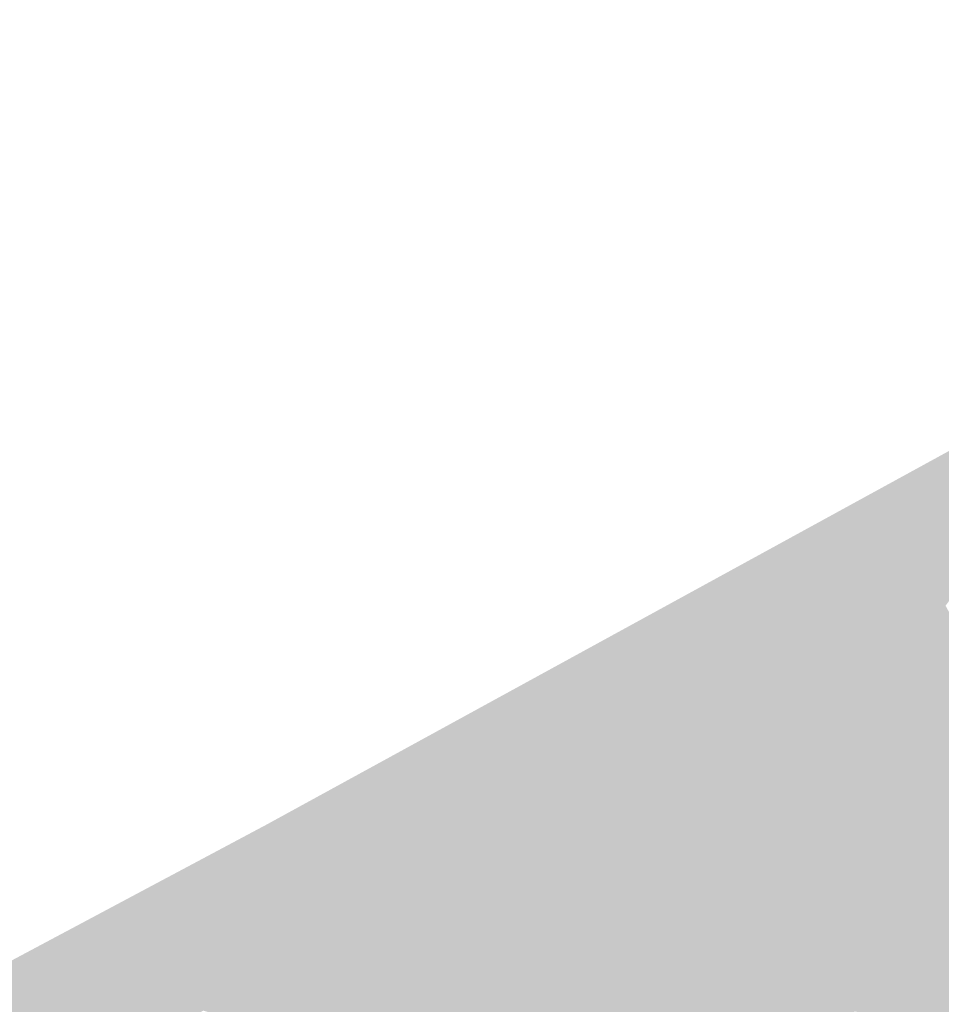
# Model space of a CAD drawing. Header units: metres. Extents: x 164696 to 183842, y 382615 to 387356.
# Tile 878 of 1056: x 182740.96 to 182743.6, y 386667.8 to 386670.61. Entities that reach past the tile are written whole.
import ezdxf

# ---------------------------------------------------------------- set-up
doc = ezdxf.new("R2010")
doc.units = ezdxf.units.M
doc.layers.add('C3D-SURFACE_TINSURFACE', color=7, linetype='Continuous')

msp = doc.modelspace()

# ---------------------------------------------------------------- linework, layer by layer
at = {"layer": 'C3D-SURFACE_TINSURFACE', "color": 11, "linetype": 'Continuous', "lineweight": -3, "true_color": 0xff8585}
for points in [[(182745.8742, 386670.6127), (182741.666, 386668.3094), (182744.1352, 386669.6404)], [(182743.0884, 386668.6519), (182744.1352, 386669.6404), (182741.666, 386668.3094)], [(182743.0884, 386668.6519), (182743.1257, 386668.6721), (182744.1352, 386669.6404)], [(182743.1257, 386668.6721), (182743.1629, 386668.6923), (182744.1352, 386669.6404)], [(182744.1352, 386669.6404), (182743.1629, 386668.6923), (182743.2002, 386668.7126)], [(182744.1352, 386669.6404), (182743.2002, 386668.7126), (182743.2375, 386668.7328)], [(182744.1352, 386669.6404), (182743.2375, 386668.7328), (182743.2748, 386668.753)], [(182744.1352, 386669.6404), (182743.2748, 386668.753), (182743.3492, 386668.7946)], [(182743.3865, 386668.8148), (182744.1352, 386669.6404), (182743.3492, 386668.7946)], [(182743.3865, 386668.8148), (182743.4238, 386668.8351), (182744.1352, 386669.6404)], [(182744.1352, 386669.6404), (182743.4238, 386668.8351), (182743.461, 386668.8553)], [(182743.4983, 386668.8755), (182744.1352, 386669.6404), (182743.461, 386668.8553)], [(182743.5356, 386668.8958), (182744.1352, 386669.6404), (182743.4983, 386668.8755)], [(182743.5356, 386668.8958), (182743.5729, 386668.916), (182744.1352, 386669.6404)], [(182743.5729, 386668.916), (182743.6101, 386668.9362), (182744.1352, 386669.6404)], [(182744.1394, 386667.9568), (182743.6101, 386668.9362), (182743.5729, 386668.916)], [(182744.0648, 386667.9163), (182743.5356, 386668.8958), (182743.4983, 386668.8755)], [(182744.1021, 386667.9365), (182743.5729, 386668.916), (182743.5356, 386668.8958)], [(182744.1021, 386667.9365), (182743.5356, 386668.8958), (182744.0648, 386667.9163)], [(182744.1021, 386667.9365), (182744.1394, 386667.9568), (182743.5729, 386668.916)], [(182744.0275, 386667.8961), (182743.4983, 386668.8755), (182743.461, 386668.8553)], [(182744.0648, 386667.9163), (182743.4983, 386668.8755), (182744.0275, 386667.8961)], [(182743.9903, 386667.8758), (182743.461, 386668.8553), (182743.4238, 386668.8351)], [(182744.0275, 386667.8961), (182743.461, 386668.8553), (182743.9903, 386667.8758)], [(182743.3865, 386668.8148), (182743.1594, 386668.1292), (182743.4238, 386668.8351)], [(182743.953, 386667.8556), (182743.4238, 386668.8351), (182743.1594, 386668.1292)], [(182743.3865, 386668.8148), (182743.3492, 386668.7946), (182743.1594, 386668.1292)], [(182743.9903, 386667.8758), (182743.4238, 386668.8351), (182743.953, 386667.8556)], [(182743.3492, 386668.7946), (182743.312, 386668.7733), (182743.1594, 386668.1292)], [(182743.2748, 386668.753), (182743.312, 386668.7733), (182743.3492, 386668.7946)], [(182743.2748, 386668.753), (182743.1594, 386668.1292), (182743.312, 386668.7733)], [(182743.2748, 386668.753), (182743.2375, 386668.7328), (182743.1594, 386668.1292)], [(182743.2375, 386668.7328), (182743.2002, 386668.7126), (182743.1594, 386668.1292)], [(182743.1173, 386668.1634), (182743.2002, 386668.7126), (182743.1629, 386668.6923)], [(182743.1173, 386668.1634), (182743.1594, 386668.1292), (182743.2002, 386668.7126)], [(182743.1257, 386668.6721), (182743.0884, 386668.6519), (182743.1173, 386668.1634)], [(182743.1257, 386668.6721), (182743.1173, 386668.1634), (182743.1629, 386668.6923)], [(182743.0511, 386668.6317), (182743.0884, 386668.6519), (182741.666, 386668.3094)], [(182743.0884, 386668.6519), (182743.0511, 386668.6317), (182743.1173, 386668.1634)], [(182743.0139, 386668.6114), (182743.0511, 386668.6317), (182741.666, 386668.3094)], [(182743.0139, 386668.6114), (182741.666, 386668.3094), (182742.9766, 386668.5912)], [(182743.0139, 386668.6114), (182742.9766, 386668.5912), (182743.1173, 386668.1634)], [(182743.0511, 386668.6317), (182743.0139, 386668.6114), (182743.1173, 386668.1634)], [(182742.9394, 386668.571), (182742.9766, 386668.5912), (182741.666, 386668.3094)], [(182742.9394, 386668.571), (182743.1173, 386668.1634), (182742.9766, 386668.5912)], [(182742.9394, 386668.571), (182741.666, 386668.3094), (182742.8648, 386668.5294)], [(182742.9394, 386668.571), (182742.8648, 386668.5294), (182742.9021, 386668.5496)], [(182742.9394, 386668.571), (182742.9021, 386668.5496), (182743.1173, 386668.1634)], [(182741.666, 386668.3094), (182742.8276, 386668.5092), (182742.8648, 386668.5294)], [(182743.1173, 386668.1634), (182742.8648, 386668.5294), (182742.8276, 386668.5092)], [(182742.8648, 386668.5294), (182743.1173, 386668.1634), (182742.9021, 386668.5496)], [(182742.7903, 386668.4889), (182742.8276, 386668.5092), (182741.666, 386668.3094)], [(182742.7903, 386668.4889), (182743.1173, 386668.1634), (182742.8276, 386668.5092)], [(182742.7903, 386668.4889), (182741.666, 386668.3094), (182742.753, 386668.4687)], [(182742.7903, 386668.4889), (182742.753, 386668.4687), (182743.1173, 386668.1634)], [(182741.666, 386668.3094), (182742.7158, 386668.4485), (182742.753, 386668.4687)], [(182742.6785, 386668.4282), (182742.7158, 386668.4485), (182741.666, 386668.3094)], [(182742.6785, 386668.4282), (182743.1173, 386668.1634), (182742.7158, 386668.4485)], [(182742.7158, 386668.4485), (182743.1173, 386668.1634), (182742.753, 386668.4687)], [(182742.6413, 386668.408), (182742.6785, 386668.4282), (182741.666, 386668.3094)], [(182742.6413, 386668.408), (182743.1173, 386668.1634), (182742.6785, 386668.4282)], [(182742.604, 386668.3878), (182742.6413, 386668.408), (182741.666, 386668.3094)], [(182742.5667, 386668.3676), (182742.604, 386668.3878), (182741.666, 386668.3094)], [(182742.5667, 386668.3676), (182743.1173, 386668.1634), (182742.604, 386668.3878)], [(182742.604, 386668.3878), (182743.1173, 386668.1634), (182742.6413, 386668.408)], [(182742.5295, 386668.3462), (182742.5667, 386668.3676), (182741.666, 386668.3094)], [(182742.5295, 386668.3462), (182743.1173, 386668.1634), (182742.5667, 386668.3676)], [(182742.4922, 386668.326), (182742.5295, 386668.3462), (182741.666, 386668.3094)], [(182742.4922, 386668.326), (182743.1173, 386668.1634), (182742.5295, 386668.3462)], [(182737.3233, 386665.9592), (182741.666, 386668.3094), (182735.8681, 386665.2194)], [(182737.3233, 386665.9592), (182740.1034, 386667.4182), (182741.666, 386668.3094)], [(182740.1034, 386667.4182), (182741.1565, 386667.6791), (182741.666, 386668.3094)], [(182741.666, 386668.3094), (182741.1868, 386667.6956), (182741.0902, 386667.5615)], [(182741.666, 386668.3094), (182741.0902, 386667.5615), (182741.1135, 386667.5741)], [(182741.666, 386668.3094), (182741.1135, 386667.5741), (182741.1507, 386667.5944)], [(182741.666, 386668.3094), (182741.1507, 386667.5944), (182741.188, 386667.6146)], [(182741.666, 386668.3094), (182741.1565, 386667.6791), (182741.1868, 386667.6956)], [(182741.666, 386668.3094), (182741.188, 386667.6146), (182741.2253, 386667.6348)], [(182741.666, 386668.3094), (182741.2253, 386667.6348), (182741.2625, 386667.6551)], [(182741.666, 386668.3094), (182741.2625, 386667.6551), (182741.2997, 386667.6753)], [(182741.666, 386668.3094), (182741.2997, 386667.6753), (182741.337, 386667.6966)], [(182741.3743, 386667.7169), (182741.666, 386668.3094), (182741.337, 386667.6966)], [(182741.3743, 386667.7169), (182741.4116, 386667.7371), (182741.666, 386668.3094)], [(182741.666, 386668.3094), (182741.4116, 386667.7371), (182741.4488, 386667.7573)], [(182741.666, 386668.3094), (182741.4488, 386667.7573), (182741.4861, 386667.7776)], [(182741.5234, 386667.7978), (182741.666, 386668.3094), (182741.4861, 386667.7776)], [(182741.5234, 386667.7978), (182741.685, 386668.27), (182741.666, 386668.3094)], [(182742.4922, 386668.326), (182741.666, 386668.3094), (182742.4549, 386668.3058)], [(182741.666, 386668.3094), (182741.685, 386668.27), (182742.1568, 386668.1439)], [(182742.1941, 386668.1641), (182741.666, 386668.3094), (182742.1568, 386668.1439)], [(182742.1941, 386668.1641), (182742.2313, 386668.1844), (182741.666, 386668.3094)], [(182742.2313, 386668.1844), (182742.2686, 386668.2046), (182741.666, 386668.3094)], [(182741.666, 386668.3094), (182742.2686, 386668.2046), (182742.3059, 386668.2248)], [(182741.666, 386668.3094), (182742.3059, 386668.2248), (182742.3432, 386668.2451)], [(182741.666, 386668.3094), (182742.3432, 386668.2451), (182742.3804, 386668.2653)], [(182741.666, 386668.3094), (182742.3804, 386668.2653), (182742.4177, 386668.2855)], [(182741.666, 386668.3094), (182742.4177, 386668.2855), (182742.4549, 386668.3058)], [(182743.1747, 386668.0382), (182742.4549, 386668.3058), (182742.4177, 386668.2855)], [(182742.4922, 386668.326), (182742.4549, 386668.3058), (182743.165, 386668.062)], [(182743.1747, 386668.0382), (182743.165, 386668.062), (182742.4549, 386668.3058)], [(182742.4922, 386668.326), (182743.165, 386668.062), (182743.1173, 386668.1634)], [(182742.9464, 386667.3072), (182742.4177, 386668.2855), (182742.3804, 386668.2653)], [(182742.9464, 386667.3072), (182743.1939, 386667.9905), (182742.4177, 386668.2855)], [(182743.1843, 386668.0144), (182743.1747, 386668.0382), (182742.4177, 386668.2855)], [(182743.1939, 386667.9905), (182743.1843, 386668.0144), (182742.4177, 386668.2855)], [(182741.5234, 386667.7978), (182741.6947, 386668.2454), (182741.685, 386668.27)], [(182741.5234, 386667.7978), (182741.5606, 386667.818), (182741.6947, 386668.2454)], [(182741.5606, 386667.818), (182741.5979, 386667.8382), (182741.6947, 386668.2454)], [(182741.6947, 386668.2454), (182741.5979, 386667.8382), (182741.7216, 386668.1879)], [(182742.0823, 386668.1023), (182741.685, 386668.27), (182741.6947, 386668.2454)], [(182742.0823, 386668.1023), (182742.1196, 386668.1226), (182741.685, 386668.27)], [(182741.685, 386668.27), (182742.1196, 386668.1226), (182742.1568, 386668.1439)], [(182742.0823, 386668.1023), (182741.6947, 386668.2454), (182741.7216, 386668.1879)], [(182742.8718, 386667.2667), (182742.3432, 386668.2451), (182742.3059, 386668.2248)], [(182742.9091, 386667.2869), (182742.3804, 386668.2653), (182742.3432, 386668.2451)], [(182742.9091, 386667.2869), (182742.3432, 386668.2451), (182742.8718, 386667.2667)], [(182742.9464, 386667.3072), (182742.3804, 386668.2653), (182742.9091, 386667.2869)], [(182742.0593, 386667.5075), (182742.3059, 386668.2248), (182742.2686, 386668.2046)], [(182742.0593, 386667.5075), (182742.0757, 386667.4758), (182742.3059, 386668.2248)], [(182742.0757, 386667.4758), (182742.8345, 386667.2465), (182742.3059, 386668.2248)], [(182742.8718, 386667.2667), (182742.3059, 386668.2248), (182742.8345, 386667.2465)], [(182742.0429, 386667.5393), (182742.2686, 386668.2046), (182742.2313, 386668.1844)], [(182742.0429, 386667.5393), (182742.0593, 386667.5075), (182742.2686, 386668.2046)], [(182741.5979, 386667.8382), (182741.7378, 386668.1477), (182741.7216, 386668.1879)], [(182742.0078, 386668.0619), (182741.7216, 386668.1879), (182741.7378, 386668.1477)], [(182742.0451, 386668.0821), (182741.7216, 386668.1879), (182742.0078, 386668.0619)], [(182742.0823, 386668.1023), (182741.7216, 386668.1879), (182742.0451, 386668.0821)], [(182741.9828, 386667.6714), (182742.1941, 386668.1641), (182742.1568, 386668.1439)], [(182741.9828, 386667.6714), (182742.01, 386667.6028), (182742.1941, 386668.1641)], [(182742.0264, 386667.571), (182742.1941, 386668.1641), (182742.01, 386667.6028)], [(182742.0264, 386667.571), (182742.2313, 386668.1844), (182742.1941, 386668.1641)], [(182742.0264, 386667.571), (182742.0429, 386667.5393), (182742.2313, 386668.1844)], [(182743.165, 386668.062), (182743.1594, 386668.1292), (182743.1173, 386668.1634)], [(182741.6351, 386667.8585), (182741.7378, 386668.1477), (182741.5979, 386667.8382)], [(182741.6724, 386667.8787), (182741.7378, 386668.1477), (182741.6351, 386667.8585)], [(182741.7604, 386668.1024), (182741.7378, 386668.1477), (182741.6724, 386667.8787)], [(182741.9705, 386668.0417), (182741.7378, 386668.1477), (182741.7604, 386668.1024)], [(182741.9705, 386668.0417), (182742.0078, 386668.0619), (182741.7378, 386668.1477)], [(182741.9828, 386667.6714), (182742.1568, 386668.1439), (182742.1196, 386668.1226)], [(182741.9642, 386667.7137), (182742.1196, 386668.1226), (182742.0823, 386668.1023)], [(182741.9642, 386667.7137), (182741.9828, 386667.6714), (182742.1196, 386668.1226)], [(182743.2288, 386667.9346), (182743.1594, 386668.1292), (182743.1843, 386668.0144)], [(182743.1843, 386668.0144), (182743.1594, 386668.1292), (182743.1747, 386668.0382)], [(182743.1747, 386668.0382), (182743.1594, 386668.1292), (182743.165, 386668.062)], [(182743.953, 386667.8556), (182743.1594, 386668.1292), (182743.9157, 386667.8343)], [(182743.9157, 386667.8343), (182743.1594, 386668.1292), (182743.8784, 386667.814)], [(182743.8784, 386667.814), (182743.1594, 386668.1292), (182743.8411, 386667.7938)], [(182743.8411, 386667.7938), (182743.1594, 386668.1292), (182743.8038, 386667.7736)], [(182743.8038, 386667.7736), (182743.1594, 386668.1292), (182743.2288, 386667.9346)], [(182741.7604, 386668.1024), (182741.6724, 386667.8787), (182741.7097, 386667.8989)], [(182741.783, 386668.0571), (182741.7604, 386668.1024), (182741.7097, 386667.8989)], [(182741.783, 386668.0571), (182741.9332, 386668.0214), (182741.7604, 386668.1024)], [(182741.9332, 386668.0214), (182741.9705, 386668.0417), (182741.7604, 386668.1024)], [(182741.9271, 386667.7982), (182742.0451, 386668.0821), (182742.0078, 386668.0619)], [(182741.9271, 386667.7982), (182741.9456, 386667.756), (182742.0451, 386668.0821)], [(182741.9456, 386667.756), (182742.0823, 386668.1023), (182742.0451, 386668.0821)], [(182741.9642, 386667.7137), (182742.0823, 386668.1023), (182741.9456, 386667.756)], [(182741.783, 386668.0571), (182741.7097, 386667.8989), (182741.7469, 386667.9203)], [(182741.8056, 386668.0117), (182741.783, 386668.0571), (182741.7469, 386667.9203)], [(182741.8056, 386668.0117), (182741.896, 386668.0012), (182741.783, 386668.0571)], [(182741.783, 386668.0571), (182741.896, 386668.0012), (182741.9332, 386668.0214)], [(182741.9085, 386667.8405), (182742.0078, 386668.0619), (182741.9705, 386668.0417)], [(182741.9085, 386667.8405), (182741.9271, 386667.7982), (182742.0078, 386668.0619)], [(182741.8863, 386667.8715), (182741.9332, 386668.0214), (182741.896, 386668.0012)], [(182741.8863, 386667.8715), (182741.9085, 386667.8405), (182741.9332, 386668.0214)], [(182741.9085, 386667.8405), (182741.9705, 386668.0417), (182741.9332, 386668.0214)], [(182741.8056, 386668.0117), (182741.7469, 386667.9203), (182741.7842, 386667.9405)], [(182741.8218, 386667.9831), (182741.8056, 386668.0117), (182741.7842, 386667.9405)], [(182741.8218, 386667.9831), (182741.8587, 386667.981), (182741.8056, 386668.0117)], [(182741.8056, 386668.0117), (182741.8587, 386667.981), (182741.896, 386668.0012)], [(182741.8648, 386667.9087), (182741.896, 386668.0012), (182741.8587, 386667.981)], [(182741.8648, 386667.9087), (182741.8863, 386667.8715), (182741.896, 386668.0012)], [(182743.2288, 386667.9346), (182743.1843, 386668.0144), (182743.1939, 386667.9905)], [(182741.8218, 386667.9831), (182741.7842, 386667.9405), (182741.8215, 386667.9607)], [(182741.8218, 386667.9831), (182741.8215, 386667.9607), (182741.8587, 386667.981)], [(182741.8433, 386667.9459), (182741.8587, 386667.981), (182741.8215, 386667.9607)], [(182741.8433, 386667.9459), (182741.8648, 386667.9087), (182741.8587, 386667.981)], [(182742.9464, 386667.3072), (182742.9836, 386667.3274), (182743.1939, 386667.9905)], [(182743.0209, 386667.3476), (182743.1939, 386667.9905), (182742.9836, 386667.3274)], [(182743.0582, 386667.3679), (182743.1939, 386667.9905), (182743.0209, 386667.3476)], [(182743.0582, 386667.3679), (182743.2288, 386667.9346), (182743.1939, 386667.9905)], [(182741.8648, 386667.9087), (182741.7842, 386667.9405), (182741.7469, 386667.9203)], [(182741.8433, 386667.9459), (182741.8215, 386667.9607), (182741.7842, 386667.9405)], [(182741.8433, 386667.9459), (182741.7842, 386667.9405), (182741.8648, 386667.9087)], [(182743.0955, 386667.3881), (182743.2288, 386667.9346), (182743.0582, 386667.3679)], [(182743.0955, 386667.3881), (182743.2649, 386667.869), (182743.2288, 386667.9346)], [(182743.2288, 386667.9346), (182743.2649, 386667.869), (182743.3097, 386667.832)], [(182743.8038, 386667.7736), (182743.2288, 386667.9346), (182743.3097, 386667.832)], [(182741.8863, 386667.8715), (182741.7469, 386667.9203), (182741.7097, 386667.8989)], [(182741.8648, 386667.9087), (182741.7469, 386667.9203), (182741.8863, 386667.8715)], [(182741.9456, 386667.756), (182741.6724, 386667.8787), (182741.6351, 386667.8585)], [(182741.9271, 386667.7982), (182741.7097, 386667.8989), (182741.6724, 386667.8787)], [(182741.9271, 386667.7982), (182741.6724, 386667.8787), (182741.9456, 386667.756)], [(182741.8863, 386667.8715), (182741.7097, 386667.8989), (182741.9085, 386667.8405)], [(182741.9085, 386667.8405), (182741.7097, 386667.8989), (182741.9271, 386667.7982)], [(182741.9642, 386667.7137), (182741.6351, 386667.8585), (182741.5979, 386667.8382)], [(182741.9642, 386667.7137), (182741.9456, 386667.756), (182741.6351, 386667.8585)], [(182743.1328, 386667.4083), (182743.2649, 386667.869), (182743.0955, 386667.3881)], [(182743.1701, 386667.4285), (182743.2649, 386667.869), (182743.1328, 386667.4083)], [(182743.2073, 386667.4488), (182743.2649, 386667.869), (182743.1701, 386667.4285)], [(182743.2446, 386667.469), (182743.2649, 386667.869), (182743.2073, 386667.4488)], [(182743.2446, 386667.469), (182743.3296, 386667.8037), (182743.2649, 386667.869)], [(182743.2649, 386667.869), (182743.3296, 386667.8037), (182743.3097, 386667.832)], [(182741.9642, 386667.7137), (182741.5979, 386667.8382), (182741.5606, 386667.818)], [(182743.7293, 386667.7331), (182743.3097, 386667.832), (182743.3296, 386667.8037)], [(182743.8038, 386667.7736), (182743.3097, 386667.832), (182743.7666, 386667.7533)], [(182743.7666, 386667.7533), (182743.3097, 386667.832), (182743.7293, 386667.7331)], [(182741.9935, 386667.6346), (182741.5234, 386667.7978), (182741.4861, 386667.7776)], [(182741.9935, 386667.6346), (182741.5606, 386667.818), (182741.5234, 386667.7978)], [(182741.9642, 386667.7137), (182741.5606, 386667.818), (182741.9828, 386667.6714)], [(182741.9828, 386667.6714), (182741.5606, 386667.818), (182741.9935, 386667.6346)], [(182743.2446, 386667.469), (182743.2819, 386667.4892), (182743.3296, 386667.8037)], [(182743.2819, 386667.4892), (182743.3496, 386667.7754), (182743.3296, 386667.8037)], [(182743.7293, 386667.7331), (182743.3296, 386667.8037), (182743.692, 386667.7129)], [(182743.692, 386667.7129), (182743.3296, 386667.8037), (182743.3496, 386667.7754)]]:
    msp.add_solid(points, dxfattribs=at)

doc.saveas('drawing.dxf')
